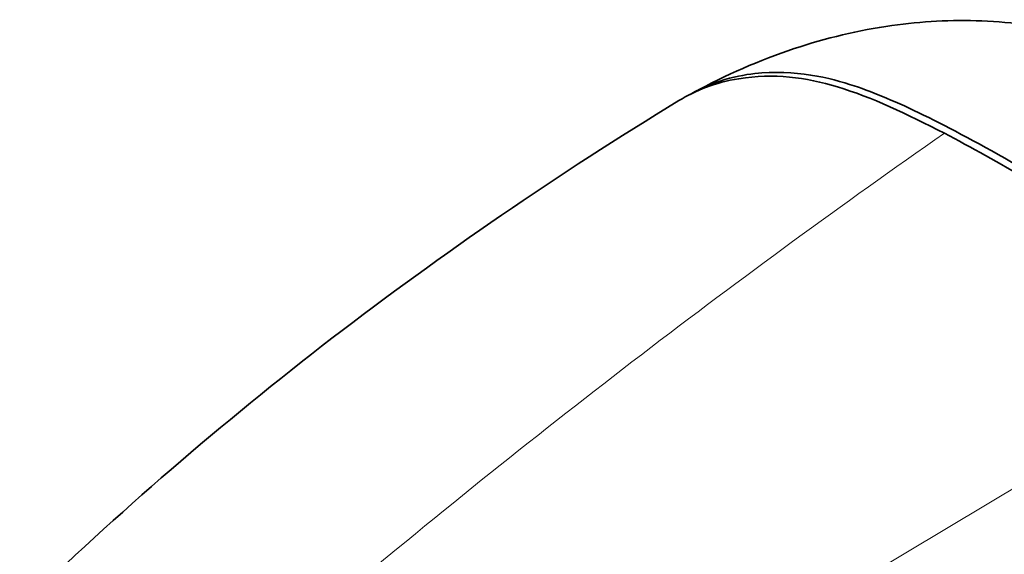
# Model space of a CAD drawing. Header units: millimetres. Extents: x 5 to 589, y 5 to 415.
# Tile 399 of 408: x 497.52 to 511.92, y 376.49 to 384.31. Entities that reach past the tile are written whole.
import ezdxf

# ---------------------------------------------------------------- set-up
doc = ezdxf.new("R2010")
doc.units = ezdxf.units.MM
doc.layers.add('Sichtbar (ISO)', color=7, linetype='Continuous', lineweight=35)
doc.layers.add('Sichtbar schmal (ISO)', color=7, linetype='Continuous', lineweight=18)

msp = doc.modelspace()

# ---------------------------------------------------------------- linework, layer by layer
at = {"layer": 'Sichtbar (ISO)'}
for points, knots in [([(507.37628031, 383.24766484), (507.84491411, 383.50080495), (508.33751458, 383.71776259), (509.30871945, 384.0411629), (509.78849156, 384.15701662), (510.70739523, 384.28646713), (511.14963317, 384.31024338), (512.04222636, 384.27511895), (512.49671792, 384.21044737), (512.93704779, 384.09592975)], [0, 0, 0, 0, 0.3259011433, 0.3259011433, 0.6216416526, 0.6216416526, 0.8847856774, 0.8847856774, 1.1577967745, 1.1577967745, 1.1577967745, 1.1577967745]), ([(512.22743806, 382.11341188), (511.12222868, 382.74907314), (510.37442136, 383.11764331), (509.46221396, 383.43414455), (508.95824432, 383.57594511), (508.10961755, 383.51242875), (507.72614874, 383.4476959), (507.32353306, 383.21788246)], [-5.2048022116, -5.2048022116, -5.2048022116, -5.2048022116, -2.9557397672, -2.9557397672, -1.7192041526, -1.7192041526, -1.1646601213, -1.1646601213, -1.1646601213, -1.1646601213]), ([(507.15918326, 383.12756798), (507.40517931, 383.27712912), (507.69490521, 383.39265985), (508.55044608, 383.52893766), (509.01223008, 383.46853328), (509.97197748, 383.17938922), (510.50147579, 382.93013332), (511.04156408, 382.64925408)], [1.1136353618, 1.1136353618, 1.1136353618, 1.1136353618, 1.3772983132, 1.3772983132, 1.7747135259, 1.7747135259, 2.1940335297, 2.1940335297, 2.1940335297, 2.1940335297]), ([(511.04156408, 382.64925408), (511.42982591, 382.44733457), (511.84765647, 382.21119813), (512.57911344, 381.79128687), (512.64635285, 381.75161317), (514.08320084, 380.9248865), (514.64505561, 380.60199466), (516.00181953, 379.8213829)], [0.00000100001, 0.00000100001, 0.00000100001, 0.00000100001, 0.32934763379, 0.32934763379, 0.55537375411, 0.55537375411, 0.7004251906, 0.7004251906, 0.7004251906, 0.7004251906])]:
    msp.add_open_spline(points, degree=3, knots=knots, dxfattribs=at)
msp.add_open_spline([(497.52042865, 375.70770821), (500.37312733, 378.47957064), (503.63201974, 380.98216982), (507.15948835, 383.12704891)], degree=3, dxfattribs=at)
at = {"layer": 'Sichtbar schmal (ISO)'}
msp.add_line((516.00181953, 379.8213829), (507.8914823, 374.97139954), dxfattribs=at)
msp.add_open_spline([(511.04156408, 382.64925408), (508.07951591, 380.58766382), (505.13549354, 378.3339323), (502.20935745, 375.88815433)], degree=3, dxfattribs=at)

doc.saveas('drawing.dxf')
